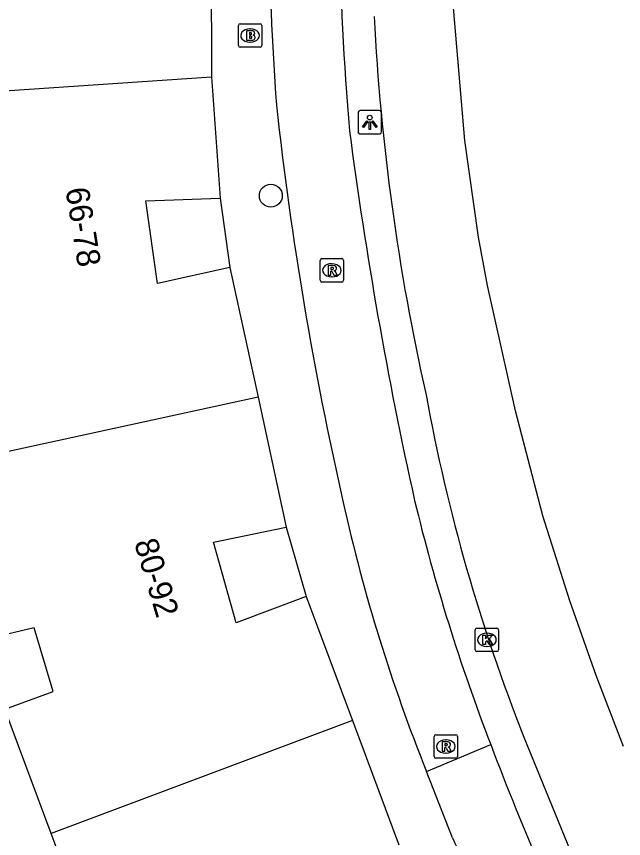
# Model space of a CAD drawing. Extents: x 159961 to 160856, y 382704 to 383353.
# Drawn here: x 160643.11 to 160669.03, y 383135.9 to 383170.98 of the extents above; entities that cross this region are included whole.
import ezdxf

# ---------------------------------------------------------------- set-up
doc = ezdxf.new("R2010")
doc.units = 0
for name, color, linetype in [('IMGEO_Boom', 7, 'Continuous'), ('IMGEO_Brandkraan', 7, 'Continuous'), ('IMGEO_Fietspad_gesloten', 7, 'Continuous'), ('IMGEO_Fietspad_open', 7, 'Continuous'), ('IMGEO_Kolk', 7, 'Continuous'), ('IMGEO_Lichtpunt', 7, 'Continuous'), ('IMGEO_Pand', 7, 'Continuous'), ('IMGEO_Pand_nummerreeks', 7, 'Continuous'), ('IMGEO_Rijbaan_lokaal_gesloten', 7, 'Continuous'), ('IMGEO_Rioolput', 7, 'Continuous'), ('IMGEO_Voetpad_open', 7, 'Continuous')]:
    doc.layers.add(name, color=color, linetype=linetype)

msp = doc.modelspace()

# ---------------------------------------------------------------- linework, layer by layer
at = {"layer": 'IMGEO_Boom'}
msp.add_circle((160653.969, 383163.329), 0.489, dxfattribs=at)
at = {"layer": 'IMGEO_Brandkraan'}
for p, q in [((160652.583, 383169.741), (160652.583, 383170.593)), ((160652.658, 383170.667), (160653.51, 383170.667)), ((160653.071, 383170.447), (160653.096, 383170.447)), ((160653.584, 383170.593), (160653.584, 383169.741)), ((160653.094, 383169.887), (160653.069, 383169.887)), ((160653.51, 383169.667), (160652.658, 383169.667))]:
    msp.add_line(p, q, dxfattribs=at)
for points in [[(160652.583, 383169.741), (160652.583, 383170.593)], [(160652.658, 383170.667), (160653.51, 383170.667)], [(160653.584, 383170.593), (160653.584, 383169.741)], [(160652.931, 383170.367), (160652.931, 383169.967), (160653.144, 383169.967)], [(160653.162, 383170.367), (160652.931, 383170.367)], [(160653.11, 383170.286), (160653.056, 383170.286), (160653.056, 383170.21)], [(160653.056, 383170.21), (160653.109, 383170.21)], [(160653.118, 383170.134), (160653.056, 383170.134), (160653.056, 383170.053)], [(160653.056, 383170.053), (160653.118, 383170.053)], [(160653.51, 383169.667), (160652.658, 383169.667)]]:
    msp.add_lwpolyline(points, dxfattribs=at)
for centre, radius, start, end in [((160652.66, 383170.591), 0.0765, 91.552, 178.448), ((160652.66, 383170.591), 0.0765, 91.552, 178.448), ((160653.508, 383170.591), 0.0765, 1.552, 88.448), ((160653.508, 383170.591), 0.0765, 1.552, 88.448), ((160653.111, 383170.248), 0.0379, 267.8285, 90.9355), ((160653.119, 383170.093), 0.0404, 269.8759, 90.5077), ((160653.166, 383170.222), 0.145, 59.4692, 91.5367), ((160653.191, 383170.269), 0.0922, 285.5137, 58.1501), ((160653.196, 383170.077), 0.105, 301.3115, 78.989), ((160652.66, 383169.743), 0.0765, 181.552, 268.448), ((160652.66, 383169.743), 0.0765, 181.552, 268.448), ((160653.15, 383170.218), 0.251, 268.6676, 293.5347), ((160653.508, 383169.743), 0.0765, 271.552, 358.448), ((160653.508, 383169.743), 0.0765, 271.552, 358.448)]:
    msp.add_arc(centre, radius, start, end, dxfattribs=at)
for centre, major_axis, ratio, start_param, end_param in [((160653.07, 383170.167), (-0.387, 0.002), 0.722429, 4.712389, 7.853982), ((160653.095, 383170.167), (-0.39, 0.002), 0.717154, 1.570796, 4.712389)]:
    msp.add_ellipse(centre, major_axis=major_axis, ratio=ratio, start_param=start_param, end_param=end_param, dxfattribs=at)
at = {"layer": 'IMGEO_Fietspad_gesloten'}
for points in [[(160660.619, 383138.76), (160663.358, 383139.905)], [(160661.731, 383135.929), (160660.619, 383138.76)]]:
    msp.add_lwpolyline(points, dxfattribs=at)
for centre, radius, start, end in [((160776.124, 383182.611), 120.582, 200.74256, 206.34299), ((160738.128, 383169.525), 83.458, 203.73761, 209.23236)]:
    msp.add_arc(centre, radius, start, end, dxfattribs=at)
at = {"layer": 'IMGEO_Fietspad_open'}
for centre, radius, start, end in [((160780.046, 383176.596), 123.168, 176.78288, 184.88891), ((160784.608, 383176.655), 130.745, 177.2166, 184.14657), ((160804.734, 383183.844), 151.446, 186.30937, 192.82009), ((160838.959, 383189.971), 183.194, 187.48763, 192.49807), ((160728.536, 383166.088), 73.209, 192.50249, 201.91889), ((160741.95, 383170.147), 84.21, 193.61288, 201.04633)]:
    msp.add_arc(centre, radius, start, end, dxfattribs=at)
at = {"layer": 'IMGEO_Kolk'}
for p, q in [((160662.695, 383143.95), (160662.695, 383144.802)), ((160662.77, 383144.876), (160663.622, 383144.876)), ((160663.696, 383144.802), (160663.696, 383143.95)), ((160663.183, 383144.656), (160663.208, 383144.656)), ((160663.206, 383144.096), (160663.181, 383144.096)), ((160663.622, 383143.876), (160662.77, 383143.876))]:
    msp.add_line(p, q, dxfattribs=at)
for points in [[(160662.695, 383143.95), (160662.695, 383144.802)], [(160662.77, 383144.876), (160663.622, 383144.876)], [(160663.696, 383144.802), (160663.696, 383143.95)], [(160663.016, 383144.576), (160663.139, 383144.576), (160663.139, 383144.425), (160663.269, 383144.576), (160663.433, 383144.576), (160663.287, 383144.425), (160663.44, 383144.176), (160663.288, 383144.176), (160663.203, 383144.34), (160663.139, 383144.273), (160663.139, 383144.176), (160663.016, 383144.176), (160663.016, 383144.576)], [(160663.622, 383143.876), (160662.77, 383143.876)]]:
    msp.add_lwpolyline(points, dxfattribs=at)
for centre, start, end in [((160662.772, 383144.8), 91.552, 178.448), ((160662.772, 383144.8), 91.552, 178.448), ((160663.62, 383144.8), 1.552, 88.448), ((160663.62, 383144.8), 1.552, 88.448), ((160662.772, 383143.952), 181.552, 268.448), ((160662.772, 383143.952), 181.552, 268.448), ((160663.62, 383143.952), 271.552, 358.448), ((160663.62, 383143.952), 271.552, 358.448)]:
    msp.add_arc(centre, 0.0765, start, end, dxfattribs=at)
for centre, major_axis, ratio, start_param, end_param in [((160663.182, 383144.376), (-0.387, 0.002), 0.722429, 4.712389, 7.853982), ((160663.207, 383144.376), (-0.39, 0.002), 0.717154, 1.570796, 4.712389)]:
    msp.add_ellipse(centre, major_axis=major_axis, ratio=ratio, start_param=start_param, end_param=end_param, dxfattribs=at)
at = {"layer": 'IMGEO_Lichtpunt'}
for p, q in [((160658.598, 383166.96), (160657.79, 383166.96)), ((160658.598, 383166.96), (160657.79, 383166.96)), ((160657.696, 383166.865), (160657.696, 383166.058)), ((160657.696, 383166.865), (160657.696, 383166.058)), ((160658.692, 383166.058), (160658.692, 383166.865)), ((160658.692, 383166.058), (160658.692, 383166.865)), ((160657.79, 383165.964), (160658.598, 383165.964)), ((160657.79, 383165.964), (160658.598, 383165.964))]:
    msp.add_line(p, q, dxfattribs=at)
for points in [[(160658.07, 383166.529), (160658.109, 383166.501), (160657.921, 383166.239), (160657.883, 383166.266), (160658.07, 383166.529)], [(160658.282, 383166.501), (160658.32, 383166.528), (160658.507, 383166.266), (160658.468, 383166.238), (160658.282, 383166.501)], [(160658.172, 383166.481), (160658.219, 383166.481), (160658.219, 383166.159), (160658.172, 383166.159), (160658.172, 383166.481)]]:
    msp.add_lwpolyline(points, dxfattribs=at)
msp.add_circle((160658.195, 383166.663), 0.0994, dxfattribs=at)
for centre, start, end in [((160657.79, 383166.865), 90, 180), ((160657.79, 383166.865), 90, 180), ((160658.598, 383166.865), 0, 90), ((160658.598, 383166.865), 0, 90), ((160657.79, 383166.058), 180, 270), ((160657.79, 383166.058), 180, 270), ((160658.598, 383166.058), 270, 0), ((160658.598, 383166.058), 270, 360)]:
    msp.add_arc(centre, 0.0946, start, end, dxfattribs=at)
at = {"layer": 'IMGEO_Pand'}
for points in [[(160635.461, 383162.256), (160635.847, 383167.347), (160651.441, 383168.406)], [(160651.441, 383168.406), (160651.81, 383163.224)], [(160652.224, 383160.261), (160649.129, 383159.586), (160648.63, 383163.106), (160651.81, 383163.224)], [(160652.224, 383160.261), (160653.425, 383154.727)], [(160653.425, 383154.727), (160640.015, 383151.816)], [(160653.425, 383154.727), (160654.627, 383149.192)], [(160644.593, 383136.111), (160642.607, 383141.413), (160644.682, 383142.169), (160643.864, 383144.89), (160641.633, 383144.362), (160640.015, 383151.816)], [(160655.473, 383146.231), (160652.493, 383145.108), (160651.52, 383148.542), (160654.627, 383149.192)], [(160655.473, 383146.231), (160657.455, 383140.929)], [(160657.455, 383140.929), (160644.593, 383136.111)], [(160657.455, 383140.929), (160659.438, 383135.627)], [(160651.397, 383121.262), (160648.69, 383126.187), (160650.562, 383127.306), (160649.412, 383129.761), (160647.278, 383128.944), (160644.593, 383136.111)]]:
    msp.add_lwpolyline(points, dxfattribs=at)
at = {"layer": 'IMGEO_Rijbaan_lokaal_gesloten'}
for points in [[(160669.029, 383139.828), (160667.855, 383142.862), (160666.73, 383146.039), (160665.589, 383149.673), (160664.421, 383154.145), (160663.226, 383159.498), (160662.829, 383161.563), (160662.246, 383165.684), (160661.708, 383172.036)], [(160664.776, 383140.225), (160667.162, 383134.371)]]:
    msp.add_lwpolyline(points, dxfattribs=at)
for centre, radius, start, end in [((160754.76, 383175.998), 96.512, 182.98033, 192.66842), ((160736.714, 383168.707), 77.371, 190.33106, 201.60013)]:
    msp.add_arc(centre, radius, start, end, dxfattribs=at)
at = {"layer": 'IMGEO_Rioolput'}
for p, q in [((160656.075, 383159.72), (160656.075, 383160.572)), ((160656.15, 383160.646), (160657.002, 383160.646)), ((160657.076, 383160.572), (160657.076, 383159.72)), ((160656.563, 383160.426), (160656.588, 383160.426)), ((160656.586, 383159.866), (160656.561, 383159.866)), ((160657.002, 383159.646), (160656.15, 383159.646)), ((160660.941, 383139.401), (160660.941, 383140.253)), ((160661.016, 383140.327), (160661.868, 383140.327)), ((160661.942, 383140.253), (160661.942, 383139.401)), ((160661.429, 383140.107), (160661.454, 383140.107)), ((160661.452, 383139.547), (160661.427, 383139.547)), ((160661.868, 383139.327), (160661.016, 383139.327))]:
    msp.add_line(p, q, dxfattribs=at)
for points in [[(160656.075, 383159.72), (160656.075, 383160.572)], [(160656.15, 383160.646), (160657.002, 383160.646)], [(160657.076, 383160.572), (160657.076, 383159.72)], [(160656.664, 383160.344), (160656.412, 383160.346), (160656.412, 383159.946)], [(160656.59, 383160.265), (160656.536, 383160.265), (160656.536, 383160.184)], [(160656.412, 383159.946), (160656.536, 383159.946), (160656.536, 383160.108), (160656.547, 383160.108)], [(160656.536, 383160.184), (160656.588, 383160.184)], [(160656.594, 383160.079), (160656.665, 383159.946), (160656.805, 383159.946), (160656.74, 383160.072)], [(160657.002, 383159.646), (160656.15, 383159.646)], [(160660.941, 383139.401), (160660.941, 383140.253)], [(160661.016, 383140.327), (160661.868, 383140.327)], [(160661.942, 383140.253), (160661.942, 383139.401)], [(160661.53, 383140.025), (160661.278, 383140.027), (160661.278, 383139.627)], [(160661.456, 383139.946), (160661.402, 383139.946), (160661.402, 383139.865)], [(160661.402, 383139.865), (160661.454, 383139.865)], [(160661.278, 383139.627), (160661.402, 383139.627), (160661.402, 383139.789), (160661.413, 383139.789)], [(160661.46, 383139.76), (160661.531, 383139.627), (160661.671, 383139.627), (160661.606, 383139.753)], [(160661.868, 383139.327), (160661.016, 383139.327)]]:
    msp.add_lwpolyline(points, dxfattribs=at)
for centre, radius, start, end in [((160656.152, 383160.57), 0.0765, 91.552, 178.448), ((160656.152, 383160.57), 0.0765, 91.552, 178.448), ((160657, 383160.57), 0.0765, 1.552, 88.448), ((160657, 383160.57), 0.0765, 1.552, 88.448), ((160656.596, 383160.169), 0.0964, 77.0061, 93.1865), ((160656.61, 383160.226), 0.0378, 276.6634, 79.6772), ((160656.663, 383160.234), 0.109, 350.3612, 89.416), ((160656.661, 383160.234), 0.112, 277.5842, 350.9817), ((160656.546, 383160.055), 0.0533, 26.0293, 88.6989), ((160656.572, 383160.373), 0.19, 274.7715, 282.9687), ((160656.645, 383160.019), 0.108, 29.5134, 73.7905), ((160656.152, 383159.722), 0.0765, 181.552, 268.448), ((160656.152, 383159.722), 0.0765, 181.552, 268.448), ((160657, 383159.722), 0.0765, 271.552, 358.448), ((160657, 383159.722), 0.0765, 271.552, 358.448), ((160661.018, 383140.251), 0.0765, 91.552, 178.448), ((160661.018, 383140.251), 0.0765, 91.552, 178.448), ((160661.866, 383140.251), 0.0765, 1.552, 88.448), ((160661.866, 383140.251), 0.0765, 1.552, 88.448), ((160661.438, 383140.054), 0.19, 274.7715, 282.9687), ((160661.462, 383139.85), 0.0964, 77.0061, 93.1865), ((160661.476, 383139.907), 0.0378, 276.6634, 79.6772), ((160661.529, 383139.915), 0.109, 350.3612, 89.416), ((160661.527, 383139.915), 0.112, 277.5842, 350.9817), ((160661.412, 383139.736), 0.0533, 26.0293, 88.6989), ((160661.511, 383139.7), 0.108, 29.5134, 73.7905), ((160661.018, 383139.403), 0.0765, 181.552, 268.448), ((160661.018, 383139.403), 0.0765, 181.552, 268.448), ((160661.866, 383139.403), 0.0765, 271.552, 358.448), ((160661.866, 383139.403), 0.0765, 271.552, 358.448)]:
    msp.add_arc(centre, radius, start, end, dxfattribs=at)
for centre, major_axis, ratio, start_param, end_param in [((160656.562, 383160.146), (-0.387, 0.002), 0.722429, 4.712389, 7.853982), ((160656.587, 383160.146), (-0.39, 0.002), 0.717154, 1.570796, 4.712389), ((160661.428, 383139.827), (-0.387, 0.002), 0.722429, 4.712389, 7.853982), ((160661.453, 383139.827), (-0.39, 0.002), 0.717154, 1.570796, 4.712389)]:
    msp.add_ellipse(centre, major_axis=major_axis, ratio=ratio, start_param=start_param, end_param=end_param, dxfattribs=at)
at = {"layer": 'IMGEO_Voetpad_open'}
for points in [[(160651.423, 383173.09), (160651.441, 383168.406)], [(160651.81, 383163.224), (160652.224, 383160.261)], [(160654.627, 383149.192), (160655.473, 383146.231)]]:
    msp.add_lwpolyline(points, dxfattribs=at)

# ---------------------------------------------------------------- texts
at = {"layer": 'IMGEO_Pand_nummerreeks'}
for s, rotation, p in [('66-78', 279.1623, (160645.198, 383163.611)), ('80-92', 286.6992, (160648.126, 383148.533))]:
    msp.add_text(s, height=1, rotation=rotation, dxfattribs=at).set_placement(p)

doc.saveas('drawing.dxf')
